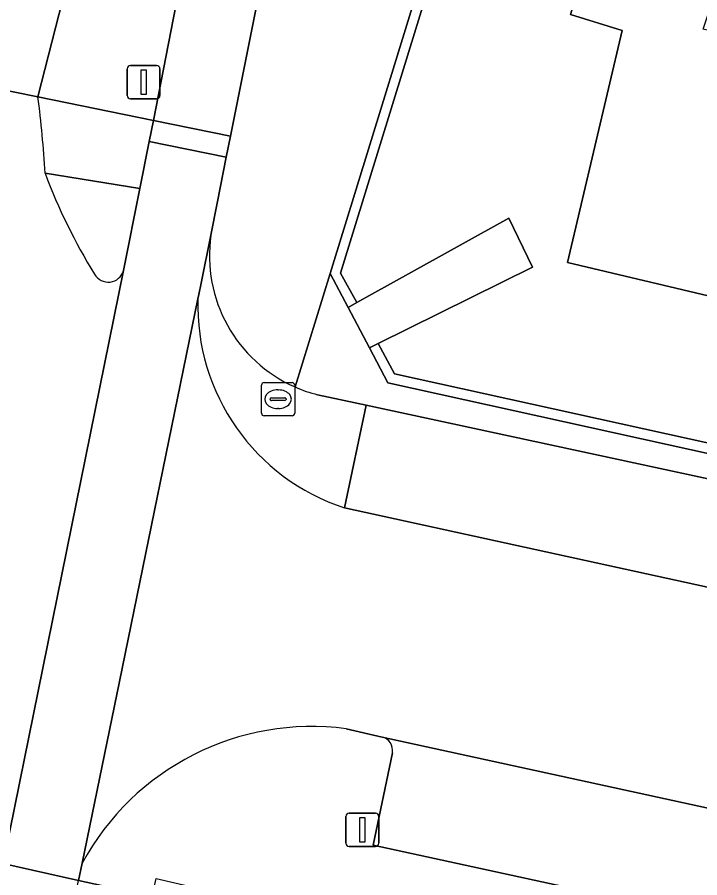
# Model space of a CAD drawing. Extents: x 163008 to 163854, y 382777 to 383982.
# Drawn here: x 163165.99 to 163186.6, y 382876.86 to 382902.83 of the extents above; entities that cross this region are included whole.
import ezdxf

# ---------------------------------------------------------------- set-up
doc = ezdxf.new("R2010")
doc.units = 0
for name, color, linetype in [('IMGEO_Berm_open', 7, 'Continuous'), ('IMGEO_Brandkraan', 7, 'Continuous'), ('IMGEO_Dek', 7, 'Continuous'), ('IMGEO_Erf', 7, 'Continuous'), ('IMGEO_Fietspad_gesloten', 7, 'Continuous'), ('IMGEO_Fietspad_open', 7, 'Continuous'), ('IMGEO_Kademuur', 7, 'Continuous'), ('IMGEO_Lichtmast', 7, 'Continuous'), ('IMGEO_Muur', 7, 'Continuous'), ('IMGEO_Pand', 7, 'Continuous'), ('IMGEO_Parkeervlak_open', 7, 'Continuous'), ('IMGEO_Rijbaan_lokaal_gesloten', 7, 'Continuous'), ('IMGEO_Rijbaan_lokaal_open', 7, 'Continuous'), ('IMGEO_Verkeerseiland_open', 7, 'Continuous'), ('IMGEO_Voetpad_open', 7, 'Continuous'), ('IMGEO_Waterloop', 7, 'Continuous')]:
    doc.layers.add(name, color=color, linetype=linetype)

msp = doc.modelspace()

# ---------------------------------------------------------------- linework, layer by layer
at = {"layer": 'IMGEO_Berm_open'}
msp.add_lwpolyline([(163167.356, 382903.331), (163166.617, 382900.427), (163170.102, 382899.716), (163176.612, 382933.12)], dxfattribs=at)
at = {"layer": 'IMGEO_Brandkraan'}
for p, q in [((163173.365, 382890.877), (163173.365, 382891.729)), ((163173.44, 382891.803), (163174.292, 382891.803)), ((163174.366, 382891.729), (163174.366, 382890.877)), ((163173.853, 382891.583), (163173.878, 382891.583)), ((163173.624, 382891.297), (163173.624, 382891.309)), ((163174.062, 382891.26), (163173.664, 382891.26)), ((163173.667, 382891.346), (163174.065, 382891.346)), ((163174.108, 382891.309), (163174.108, 382891.297)), ((163173.876, 382891.023), (163173.851, 382891.023)), ((163174.292, 382890.803), (163173.44, 382890.803))]:
    msp.add_line(p, q, dxfattribs=at)
for points in [[(163173.365, 382890.877), (163173.365, 382891.729)], [(163173.44, 382891.803), (163174.292, 382891.803)], [(163174.366, 382891.729), (163174.366, 382890.877)], [(163174.292, 382890.803), (163173.44, 382890.803)]]:
    msp.add_lwpolyline(points, dxfattribs=at)
for centre, radius, start, end in [((163173.442, 382891.727), 0.0765, 91.552, 178.448), ((163173.442, 382891.727), 0.0765, 91.552, 178.448), ((163174.29, 382891.727), 0.0765, 1.552, 88.448), ((163174.29, 382891.727), 0.0765, 1.552, 88.448), ((163173.664, 382891.306), 0.0403, 85.8775, 175.7526), ((163173.661, 382891.296), 0.0366, 178.938, 274.7102), ((163174.065, 382891.303), 0.043, 264.8664, 352.4533), ((163174.069, 382891.308), 0.0386, 1.7309, 96.639), ((163173.442, 382890.879), 0.0765, 181.552, 268.448), ((163173.442, 382890.879), 0.0765, 181.552, 268.448), ((163174.29, 382890.879), 0.0765, 271.552, 358.448), ((163174.29, 382890.879), 0.0765, 271.552, 358.448)]:
    msp.add_arc(centre, radius, start, end, dxfattribs=at)
for centre, major_axis, ratio, start_param, end_param in [((163173.852, 382891.303), (-0.387, 0.002), 0.722429, 4.712389, 7.853982), ((163173.877, 382891.303), (-0.39, 0.002), 0.717154, 1.570796, 4.712389)]:
    msp.add_ellipse(centre, major_axis=major_axis, ratio=ratio, start_param=start_param, end_param=end_param, dxfattribs=at)
at = {"layer": 'IMGEO_Dek'}
msp.add_lwpolyline([(163169.614, 382872.641), (163170.403, 382876.218), (163170.06, 382876.294), (163167.842, 382876.785), (163165.554, 382877.291), (163159.35, 382878.664), (163157.751, 382879.018), (163157.389, 382879.098), (163156.587, 382875.485)], dxfattribs=at)
at = {"layer": 'IMGEO_Erf'}
msp.add_lwpolyline([(163191.834, 382893.704), (163191.731, 382893.27), (163191.481, 382893.329), (163182.597, 382895.43), (163184.251, 382902.428), (163182.692, 382902.907), (163184.549, 382908.946), (163180.415, 382910.249), (163175.746, 382895.11), (163176.241, 382894.225), (163180.835, 382896.761), (163181.546, 382895.29), (163176.888, 382892.979), (163177.377, 382892.068), (163194.485, 382888.3), (163195.53, 382892.882)], close=True, dxfattribs=at)
at = {"layer": 'IMGEO_Fietspad_gesloten'}
msp.add_lwpolyline([(163176.612, 382933.12), (163170.102, 382899.716), (163172.429, 382899.241), (163179.397, 382934.062)], dxfattribs=at)
for points in [[(163171.444, 382894.332), (163171.472, 382894.464), (163171.541, 382894.803), (163171.839, 382896.252), (163172.035, 382897.272), (163172.302, 382898.604), (163169.974, 382899.079), (163169.688, 382897.663), (163169.198, 382895.183), (163165.771, 382878.279), (163165.554, 382877.291), (163167.842, 382876.785), (163167.949, 382877.305), (163169.073, 382882.781)], [(163163.344, 382867.267), (163165.807, 382866.817), (163167.008, 382872.262), (163167.128, 382872.872), (163167.668, 382875.943), (163167.842, 382876.785), (163165.554, 382877.291), (163164.462, 382872.32)]]:
    msp.add_lwpolyline(points, close=True, dxfattribs=at)
at = {"layer": 'IMGEO_Fietspad_open'}
msp.add_lwpolyline([(163172.429, 382899.241), (163170.102, 382899.716), (163169.974, 382899.079), (163172.302, 382898.604)], close=True, dxfattribs=at)
at = {"layer": 'IMGEO_Kademuur'}
msp.add_lwpolyline([(163170.06, 382876.294), (163167.842, 382876.785), (163165.554, 382877.291), (163159.35, 382878.664), (163157.751, 382879.018)], dxfattribs=at)
at = {"layer": 'IMGEO_Lichtmast'}
for p, q in [((163169.309, 382900.467), (163169.309, 382901.267)), ((163169.309, 382901.267), (163169.309, 382900.467)), ((163169.409, 382901.367), (163170.199, 382901.367)), ((163170.199, 382901.367), (163169.409, 382901.367)), ((163170.299, 382901.267), (163170.299, 382900.467)), ((163170.299, 382900.467), (163170.299, 382901.267)), ((163170.199, 382900.367), (163169.409, 382900.367)), ((163169.409, 382900.367), (163170.199, 382900.367)), ((163175.913, 382877.909), (163175.913, 382878.709)), ((163175.913, 382878.709), (163175.913, 382877.909)), ((163176.013, 382878.809), (163176.803, 382878.809)), ((163176.803, 382878.809), (163176.013, 382878.809)), ((163176.903, 382878.709), (163176.903, 382877.909)), ((163176.903, 382877.909), (163176.903, 382878.709)), ((163176.803, 382877.809), (163176.013, 382877.809)), ((163176.013, 382877.809), (163176.803, 382877.809))]:
    msp.add_line(p, q, dxfattribs=at)
for points in [[(163169.729, 382901.242), (163169.879, 382901.242), (163169.879, 382900.492), (163169.729, 382900.492), (163169.729, 382901.242)], [(163176.333, 382878.684), (163176.483, 382878.684), (163176.483, 382877.934), (163176.333, 382877.934), (163176.333, 382878.684)]]:
    msp.add_lwpolyline(points, dxfattribs=at)
for centre, start, end in [((163169.409, 382901.267), 90, 180), ((163169.409, 382901.267), 90, 180), ((163170.199, 382901.267), 0, 90), ((163170.199, 382901.267), 360, 90), ((163169.409, 382900.467), 180, 270), ((163169.409, 382900.467), 180, 270), ((163170.199, 382900.467), 270, 0), ((163170.199, 382900.467), 270, 0), ((163176.013, 382878.709), 90, 180), ((163176.013, 382878.709), 90, 180), ((163176.803, 382878.709), 0, 90), ((163176.803, 382878.709), 360, 90), ((163176.013, 382877.909), 180, 270), ((163176.013, 382877.909), 180, 270), ((163176.803, 382877.909), 270, 0), ((163176.803, 382877.909), 270, 0)]:
    msp.add_arc(centre, 0.1, start, end, dxfattribs=at)
at = {"layer": 'IMGEO_Muur'}
for points in [[(163175.433, 382895.094), (163175.981, 382894.068), (163176.241, 382894.225), (163175.746, 382895.11), (163180.415, 382910.249), (163184.549, 382908.946), (163184.639, 382909.241), (163180.224, 382910.629)], [(163176.623, 382892.851), (163176.888, 382892.979), (163181.546, 382895.29), (163180.835, 382896.761), (163176.241, 382894.225), (163175.981, 382894.068)], [(163177.18, 382891.801), (163194.729, 382887.928), (163195.714, 382892.5), (163196.215, 382892.407), (163196.287, 382892.714), (163195.53, 382892.882), (163194.485, 382888.3), (163177.377, 382892.068), (163176.888, 382892.979), (163176.623, 382892.851)]]:
    msp.add_lwpolyline(points, close=True, dxfattribs=at)
at = {"layer": 'IMGEO_Pand'}
msp.add_lwpolyline([(163191.708, 382932.235), (163184.639, 382909.241), (163184.549, 382908.946), (163182.692, 382902.907), (163184.251, 382902.428), (163182.597, 382895.43), (163191.481, 382893.329), (163193.274, 382900.911), (163186.696, 382902.466), (163188.507, 382907.928), (163196.362, 382905.287), (163203.53, 382928.6)], close=True, dxfattribs=at)
at = {"layer": 'IMGEO_Parkeervlak_open'}
msp.add_lwpolyline([(163176.523, 382891.122), (163175.871, 382888.025), (163194.101, 382884.044), (163194.79, 382887.191)], close=True, dxfattribs=at)
for points in [[(163254.212, 382864.287), (163177.011, 382881.11)], [(163177.316, 382880.636), (163176.733, 382877.852), (163206.818, 382871.31), (163207.657, 382871.108)]]:
    msp.add_lwpolyline(points, dxfattribs=at)
msp.add_arc((163176.903, 382880.705), 0.419, 350.5153, 75.004, dxfattribs=at)
at = {"layer": 'IMGEO_Rijbaan_lokaal_gesloten'}
msp.add_lwpolyline([(163163.838, 382911.395), (163163.098, 382908.267), (163161.668, 382901.748), (163161.592, 382901.437), (163166.617, 382900.427), (163167.356, 382903.331), (163168.024, 382907.139), (163171.652, 382925.833), (163175.667, 382946.223)], dxfattribs=at)
at = {"layer": 'IMGEO_Rijbaan_lokaal_open'}
for points in [[(163166.617, 382900.427), (163161.592, 382901.437), (163161.503, 382901.071), (163160.687, 382897.719), (163160.331, 382896.998)], [(163159.503, 382879.637), (163165.771, 382878.279), (163169.198, 382895.183)], [(163171.444, 382894.332), (163169.073, 382882.781), (163167.949, 382877.305)], [(163261.344, 382869.304), (163257.497, 382870.203), (163256.125, 382870.502), (163243.96, 382873.158), (163236.089, 382874.877), (163226.896, 382876.884), (163222.402, 382877.865), (163194.101, 382884.044), (163175.871, 382888.025)], [(163175.924, 382881.36), (163177.011, 382881.11), (163254.212, 382864.287), (163261.222, 382862.733)]]:
    msp.add_lwpolyline(points, dxfattribs=at)
for centre, radius, start, end in [((163128.214, 382895.652), 38.699, 3.6548, 7.0876), ((163182.76, 382904.042), 16.992, 200.399, 211.8384), ((163168.74, 382895.311), 0.476, 209.3778, 344.3388), ((163177.871, 382894.136), 6.43, 178.2529, 251.8786), ((163174.888, 382873.528), 7.901, 82.4659, 151.4375)]:
    msp.add_arc(centre, radius, start, end, dxfattribs=at)
at = {"layer": 'IMGEO_Verkeerseiland_open'}
for points in [[(163169.688, 382897.663), (163166.834, 382898.119)], [(163169.198, 382895.183), (163169.688, 382897.663)]]:
    msp.add_lwpolyline(points, dxfattribs=at)
for centre, radius, start, end in [((163182.76, 382904.042), 16.992, 200.399, 211.8384), ((163168.74, 382895.311), 0.476, 209.3778, 344.3388)]:
    msp.add_arc(centre, radius, start, end, dxfattribs=at)
at = {"layer": 'IMGEO_Voetpad_open'}
for points in [[(163186.494, 382932.635), (163179.397, 382934.062), (163172.429, 382899.241), (163172.302, 382898.604), (163172.035, 382897.272), (163171.839, 382896.252)], [(163174.377, 382891.671), (163175.433, 382895.094), (163180.224, 382910.629), (163179.775, 382910.77), (163186.494, 382932.635)], [(163169.974, 382899.079), (163170.102, 382899.716), (163166.617, 382900.427)], [(163166.834, 382898.119), (163169.688, 382897.663), (163169.974, 382899.079)], [(163171.839, 382896.252), (163171.541, 382894.803), (163171.472, 382894.464), (163171.444, 382894.332)], [(163176.623, 382892.851), (163175.981, 382894.068), (163175.433, 382895.094), (163174.377, 382891.671)], [(163175.057, 382891.437), (163176.523, 382891.122), (163194.79, 382887.191), (163195.318, 382887.076), (163196.54, 382892.658), (163196.287, 382892.714), (163196.215, 382892.407), (163195.714, 382892.5), (163194.729, 382887.928), (163177.18, 382891.801), (163176.623, 382892.851)], [(163175.871, 382888.025), (163176.523, 382891.122), (163175.057, 382891.437)], [(163177.011, 382881.11), (163175.924, 382881.36)], [(163176.733, 382877.852), (163177.316, 382880.636)], [(163167.949, 382877.305), (163167.842, 382876.785), (163170.06, 382876.294), (163170.181, 382876.843), (163185.784, 382873.224), (163185.862, 382873.624), (163204.352, 382869.629), (163206.59, 382870.532), (163206.818, 382871.31), (163176.733, 382877.852)]]:
    msp.add_lwpolyline(points, dxfattribs=at)
for centre, radius, start, end in [((163128.214, 382895.652), 38.699, 3.6548, 7.0876), ((163176.123, 382895.632), 4.329, 171.7677, 246.2076), ((163176.123, 382895.632), 4.329, 171.7677, 246.2076), ((163177.871, 382894.136), 6.43, 178.2529, 251.8786), ((163176.13, 382895.659), 4.356, 246.2761, 255.7454), ((163176.13, 382895.659), 4.356, 246.2761, 255.7454), ((163174.888, 382873.528), 7.901, 82.4659, 151.4375), ((163176.903, 382880.705), 0.419, 350.5153, 75.004)]:
    msp.add_arc(centre, radius, start, end, dxfattribs=at)
at = {"layer": 'IMGEO_Waterloop'}
msp.add_lwpolyline([(163125.436, 382874.202), (163128.285, 382886.006), (163130.59, 382885.499), (163131.143, 382885.377), (163135.123, 382884.5), (163137.823, 382883.905), (163144.528, 382882.428), (163144.39, 382881.831), (163156.37, 382879.184), (163156.373, 382879.321), (163157.389, 382879.098), (163157.751, 382879.018), (163159.35, 382878.664), (163165.554, 382877.291), (163167.842, 382876.785)], dxfattribs=at)

doc.saveas('drawing.dxf')
